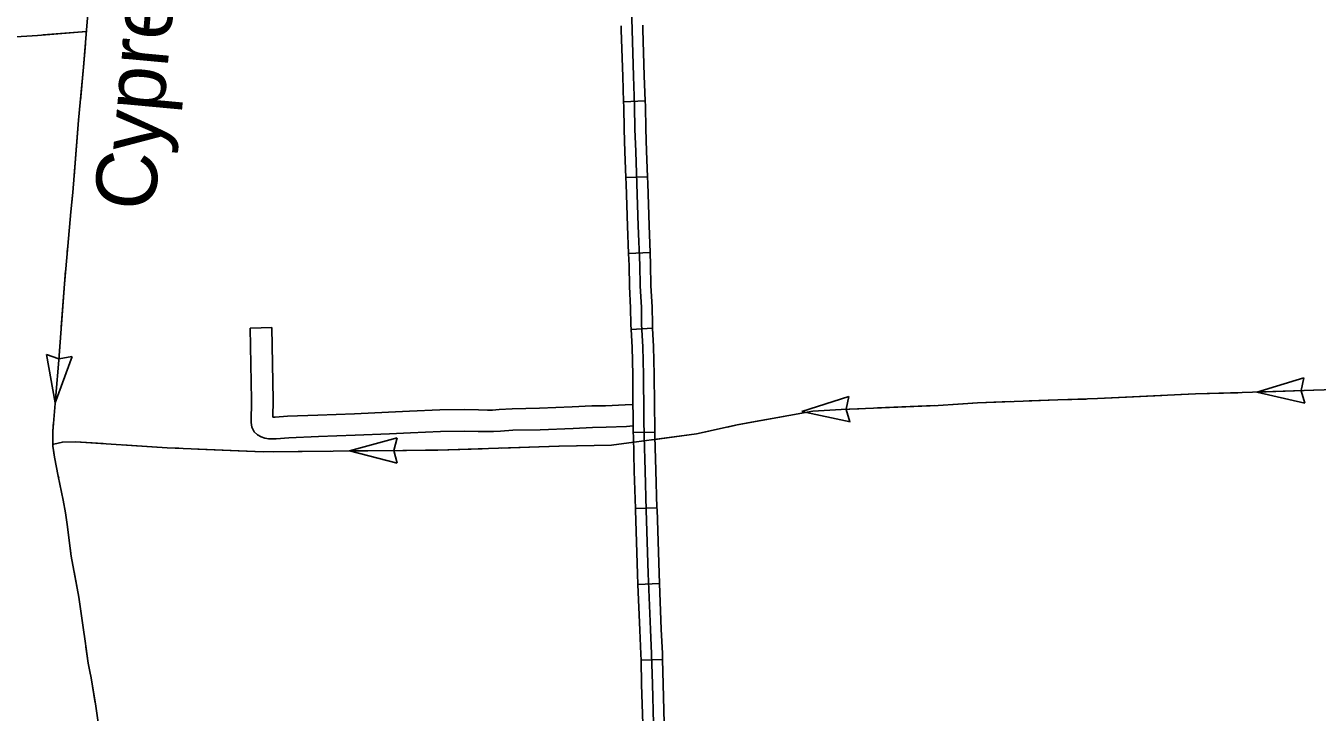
# Model space of a CAD drawing. Extents: x 1084508 to 1142749, y 1057638 to 1093403.
# Drawn here: x 1136737 to 1139557, y 1059033 to 1060532 of the extents above; entities that cross this region are included whole.
import ezdxf

# ---------------------------------------------------------------- set-up
doc = ezdxf.new("R2010")
doc.units = 0
for name, color, linetype in [('Level 32', 7, 'Continuous'), ('Level 43', 7, 'Continuous'), ('Level 46', 7, 'Continuous')]:
    doc.layers.add(name, color=color, linetype=linetype)

msp = doc.modelspace()

# ---------------------------------------------------------------- linework, layer by layer
at = {"layer": 'Level 32'}
for p, q in [((1138042.2, 1060365.9), (1138089.2, 1060367.6)), ((1138047.2, 1060200.2), (1138094.3, 1060202)), ((1138053, 1060034.6), (1138100, 1060036.3)), ((1138058.4, 1059868.6), (1138105.4, 1059871.1)), ((1138110.3, 1059644.2), (1138063.3, 1059643.5)), ((1138114.9, 1059478.9), (1138067.9, 1059477.5)), ((1138120.4, 1059313.5), (1138073.3, 1059311.6)), ((1138127.2, 1059147.5), (1138080.1, 1059146.4))]:
    msp.add_line(p, q, dxfattribs=at)
for points in [[(1138058.4, 1060596.7), (1138060.4, 1060523.1), (1138063.6, 1060422), (1138066.1, 1060355.9), (1138066.9, 1060306.1), (1138068.5, 1060257.2), (1138071.3, 1060186.5), (1138074.2, 1060094.8), (1138077.5, 1060009.1), (1138078.3, 1059963.5), (1138080.8, 1059916.5), (1138081.3, 1059880.3), (1138084, 1059830.5), (1138085.6, 1059769.5), (1138086.2, 1059682.7)], [(1138036.6, 1060531.7), (1138036.8, 1060522.4), (1138040.1, 1060421.2), (1138042.2, 1060365.9)], [(1138083.7, 1060533), (1138083.9, 1060523.8), (1138087.2, 1060422.8), (1138089.2, 1060367.6)], [(1138042.2, 1060365.9), (1138042.5, 1060355.3), (1138043.4, 1060305.5), (1138045, 1060256.3), (1138047.2, 1060200.2)], [(1138089.2, 1060367.6), (1138089.6, 1060356.5), (1138090.4, 1060306.7), (1138092.1, 1060258), (1138094.3, 1060202)], [(1138047.2, 1060200.2), (1138047.8, 1060185.7), (1138050.7, 1060094), (1138053, 1060034.6)], [(1138094.3, 1060202), (1138094.8, 1060187.3), (1138097.8, 1060095.6), (1138100, 1060036.3)], [(1138053, 1060034.6), (1138054, 1060008.5), (1138054.8, 1059962.6), (1138057.3, 1059915.7), (1138057.8, 1059879.5), (1138058.4, 1059868.6)], [(1138100, 1060036.3), (1138101, 1060009.8), (1138101.8, 1059964.3), (1138104.4, 1059917.3), (1138104.9, 1059881.1), (1138105.4, 1059871.1)], [(1138105.4, 1059871.1), (1138107.5, 1059831.4), (1138109.1, 1059769.9), (1138109.6, 1059704.4)], [(1138058.4, 1059868.6), (1138060.5, 1059829.5), (1138062, 1059769.1), (1138062.5, 1059704)], [(1138062.5, 1059704), (1138062.7, 1059682.5)], [(1138109.6, 1059704.4), (1138109.7, 1059682.9)], [(1138063.3, 1059643.5), (1138062.8, 1059672), (1138062.7, 1059682.3)], [(1138113.8, 1058815.7), (1138111.5, 1058855.7), (1138110.6, 1058897.2), (1138109.4, 1058955.3), (1138107.4, 1059007.7), (1138105, 1059093.5), (1138103.3, 1059160.1), (1138100.7, 1059212.9), (1138095.9, 1059335.4), (1138091.5, 1059474.2), (1138088.9, 1059559.9), (1138086.9, 1059635.2), (1138086.4, 1059672.3), (1138086.2, 1059682.7)], [(1138110.3, 1059644.2), (1138109.9, 1059672.7), (1138109.7, 1059683.1)], [(1138067.9, 1059477.5), (1138065.4, 1059559.2), (1138063.4, 1059634.7), (1138063.3, 1059643.5)], [(1138114.9, 1059478.9), (1138112.5, 1059560.6), (1138110.5, 1059635.7), (1138110.3, 1059644.2)], [(1138073.3, 1059311.6), (1138072.4, 1059334.5), (1138068, 1059473.5), (1138067.9, 1059477.5)], [(1138120.4, 1059313.5), (1138119.5, 1059336.2), (1138115, 1059475), (1138114.9, 1059478.9)], [(1138080.1, 1059146.4), (1138079.8, 1059159.3), (1138077.2, 1059211.9), (1138073.3, 1059311.6)], [(1138127.2, 1059147.5), (1138126.9, 1059161), (1138124.2, 1059213.9), (1138120.4, 1059313.5)], [(1138084.9, 1058980.4), (1138083.9, 1059007), (1138081.4, 1059092.9), (1138080.1, 1059146.4)], [(1138131.9, 1058982.2), (1138130.9, 1059008.5), (1138128.5, 1059094.1), (1138127.2, 1059147.5)]]:
    msp.add_lwpolyline(points, dxfattribs=at)
at = {"layer": 'Level 43'}
for p, q in [((1136781.9, 1059813.7), (1136809, 1059804.3)), ((1136801.1, 1059708), (1136782, 1059814)), ((1136801.1, 1059708), (1136837.6, 1059809.3)), ((1136837.5, 1059809.6), (1136809.3, 1059804.3)), ((1139424.7, 1059731.7), (1139527.8, 1059763)), ((1139527.8, 1059763), (1139521.3, 1059735.1)), ((1139424.7, 1059731.7), (1139529.6, 1059707.3)), ((1139529.6, 1059707.3), (1139521.3, 1059734.7)), ((1138431.3, 1059689.1), (1138533.7, 1059722.4)), ((1138534, 1059722.2), (1138527.8, 1059694.3)), ((1138431.3, 1059689.1), (1138536.6, 1059666.7)), ((1138536.4, 1059666.5), (1138527.8, 1059693.9)), ((1137443.6, 1059603.1), (1137547.4, 1059631.9)), ((1137547.4, 1059631.9), (1137540.2, 1059604.2)), ((1137443.6, 1059603.1), (1137547.9, 1059576.2)), ((1137547.9, 1059576.2), (1137540.2, 1059603.8))]:
    msp.add_line(p, q, dxfattribs=at)
for points in [[(1136872, 1060558), (1136869.4, 1060521.9), (1136862.9, 1060441.5), (1136852, 1060325.6), (1136839.1, 1060167.9), (1136835.3, 1060125.5), (1136828.2, 1060050.8), (1136821.1, 1059968.4), (1136808.9, 1059801.1), (1136802.5, 1059724.5), (1136795.4, 1059645.9), (1136795.4, 1059613.8), (1136799.3, 1059589.9), (1136807.6, 1059548.1), (1136817.9, 1059496), (1136823.1, 1059467.7), (1136827.6, 1059437.4), (1136832.1, 1059402), (1136835.9, 1059373.7), (1136852.7, 1059283.6), (1136861.7, 1059217.3), (1136866.2, 1059187.7), (1136873.2, 1059139.4), (1136876.5, 1059121.4), (1136879.7, 1059107.9), (1136889.3, 1059045.4), (1136909.9, 1058902.5)], [(1136655.4, 1060503.7), (1136762.4, 1060510.8), (1136869, 1060519)], [(1136774.9, 1060511.7), (1136869, 1060519)], [(1136867, 1060492.4), (1136862.9, 1060441.5), (1136856.1, 1060368.6)], [(1136852.2, 1060327.3), (1136852, 1060325.6), (1136842, 1060203.5)], [(1136838.6, 1060162.2), (1136835.3, 1060125.5), (1136828.2, 1060050.8), (1136827.1, 1060038.4)], [(1136823.6, 1059997.1), (1136821.1, 1059968.4), (1136814.2, 1059873.2)], [(1136811.2, 1059831.9), (1136808.9, 1059801.1), (1136802.5, 1059724.5), (1136801, 1059708)], [(1139594.6, 1059737.3), (1139392.8, 1059730.7), (1139291.2, 1059727.7), (1139077, 1059717.5), (1138990, 1059714.5), (1138914.8, 1059712), (1138815.1, 1059708.3), (1138728.9, 1059702.8), (1138517.2, 1059693.6), (1138455.5, 1059690.4), (1138289.9, 1059660.1), (1138200.9, 1059640.5), (1138015.7, 1059615.6), (1137901.7, 1059613.8), (1137636.4, 1059604.9), (1137255.3, 1059601.3), (1137045.2, 1059610.2), (1136845.1, 1059623.1), (1136816.8, 1059622.4), (1136798.1, 1059618)], [(1139383.3, 1059730.4), (1139321.1, 1059728.6)], [(1139548.9, 1059735.8), (1139424.7, 1059731.7)], [(1138721, 1059702.4), (1138596.8, 1059697.1)], [(1138886.5, 1059710.9), (1138815.1, 1059708.3), (1138762.3, 1059704.9)], [(1139052.1, 1059716.6), (1138990, 1059714.5), (1138927.9, 1059712.4)], [(1139217.7, 1059724.2), (1139093.5, 1059718.3)], [(1139321.1, 1059728.6), (1139291.2, 1059727.7), (1139259, 1059726.2)], [(1138390.9, 1059678.6), (1138329.7, 1059667.4)], [(1138555.4, 1059695.3), (1138517.2, 1059693.6), (1138455.5, 1059690.4), (1138431.6, 1059686)], [(1136797.3, 1059666.7), (1136795.4, 1059645.9), (1136795.4, 1059613.8), (1136796.9, 1059604.8)], [(1138228.3, 1059646.5), (1138200.9, 1059640.5), (1138105.5, 1059627.7)], [(1138329.7, 1059667.4), (1138289.9, 1059660.1), (1138268.7, 1059655.4)], [(1136905.4, 1059619.2), (1136845.1, 1059623.1), (1136816.8, 1059622.4), (1136798.1, 1059618)], [(1138064.4, 1059622.1), (1138015.7, 1059615.6), (1137940.6, 1059614.4)], [(1136796.9, 1059604.8), (1136799.3, 1059589.9), (1136807.6, 1059548.1), (1136808.5, 1059543.7)], [(1137070.8, 1059609.1), (1137045.2, 1059610.2), (1136946.8, 1059616.6)], [(1137236.4, 1059602.1), (1137112.2, 1059607.4)], [(1137340, 1059602.1), (1137277.8, 1059601.5)], [(1137402.1, 1059602.7), (1137340, 1059602.1)], [(1137567.9, 1059604.2), (1137443.6, 1059603.1)], [(1137733.5, 1059608.1), (1137636.4, 1059604.9), (1137609.3, 1059604.6)], [(1137899.2, 1059613.7), (1137774.9, 1059609.5)], [(1136816.5, 1059503.1), (1136817.9, 1059496), (1136823.1, 1059467.7), (1136827.6, 1059437.4), (1136832.1, 1059402), (1136835, 1059380.2)], [(1136842.3, 1059339.4), (1136852.7, 1059283.6), (1136861.7, 1059217.3), (1136861.8, 1059216.7)], [(1136867.9, 1059175.7), (1136873.2, 1059139.4), (1136876.5, 1059121.4), (1136879.7, 1059107.9), (1136888.1, 1059053.1)]]:
    msp.add_lwpolyline(points, dxfattribs=at)
at = {"layer": 'Level 46'}
for points in [[(1138062.5, 1059704.9), (1138045.8, 1059703.9), (1138002.6, 1059702), (1137972.9, 1059701.5), (1137930.1, 1059699.5), (1137858.4, 1059696.4), (1137798.4, 1059695.3), (1137770.1, 1059693.7), (1137755.8, 1059692.6), (1137745, 1059692.6), (1137725.3, 1059692.7), (1137694.8, 1059693.4), (1137640.7, 1059692.8), (1137574.7, 1059689.9), (1137528.6, 1059687.6), (1137454.3, 1059684.4), (1137374.3, 1059681.6), (1137308.4, 1059678.9), (1137281.3, 1059677.1), (1137276.3, 1059677), (1137276.5, 1059714), (1137273.9, 1059872.5), (1137250.3, 1059872.1), (1137226.8, 1059871.7)], [(1138063.1, 1059657.8), (1138048.3, 1059656.9), (1138004, 1059655), (1137974.4, 1059654.4), (1137932.2, 1059652.4), (1137859.8, 1059649.3), (1137800.1, 1059648.3), (1137773.2, 1059646.7), (1137757.6, 1059645.6), (1137745, 1059645.5), (1137724.7, 1059645.6), (1137694.5, 1059646.4), (1137642, 1059645.7), (1137576.9, 1059642.9), (1137530.7, 1059640.5), (1137456.2, 1059637.4), (1137376.1, 1059634.5), (1137310.9, 1059631.9), (1137283.5, 1059630), (1137267.1, 1059629.6), (1137258.3, 1059631.3), (1137250.4, 1059634.3), (1137242.9, 1059638.4), (1137235.7, 1059645.1), (1137230, 1059655.1), (1137229.1, 1059665.4), (1137229.5, 1059713.8), (1137226.8, 1059871.7)]]:
    msp.add_lwpolyline(points, dxfattribs=at)

# ---------------------------------------------------------------- texts
at = {"layer": 'Level 43'}
msp.add_text('Cypress', height=132.58, rotation=84.7031, dxfattribs=at).set_placement((1137017, 1060124.8))

doc.saveas('drawing.dxf')
